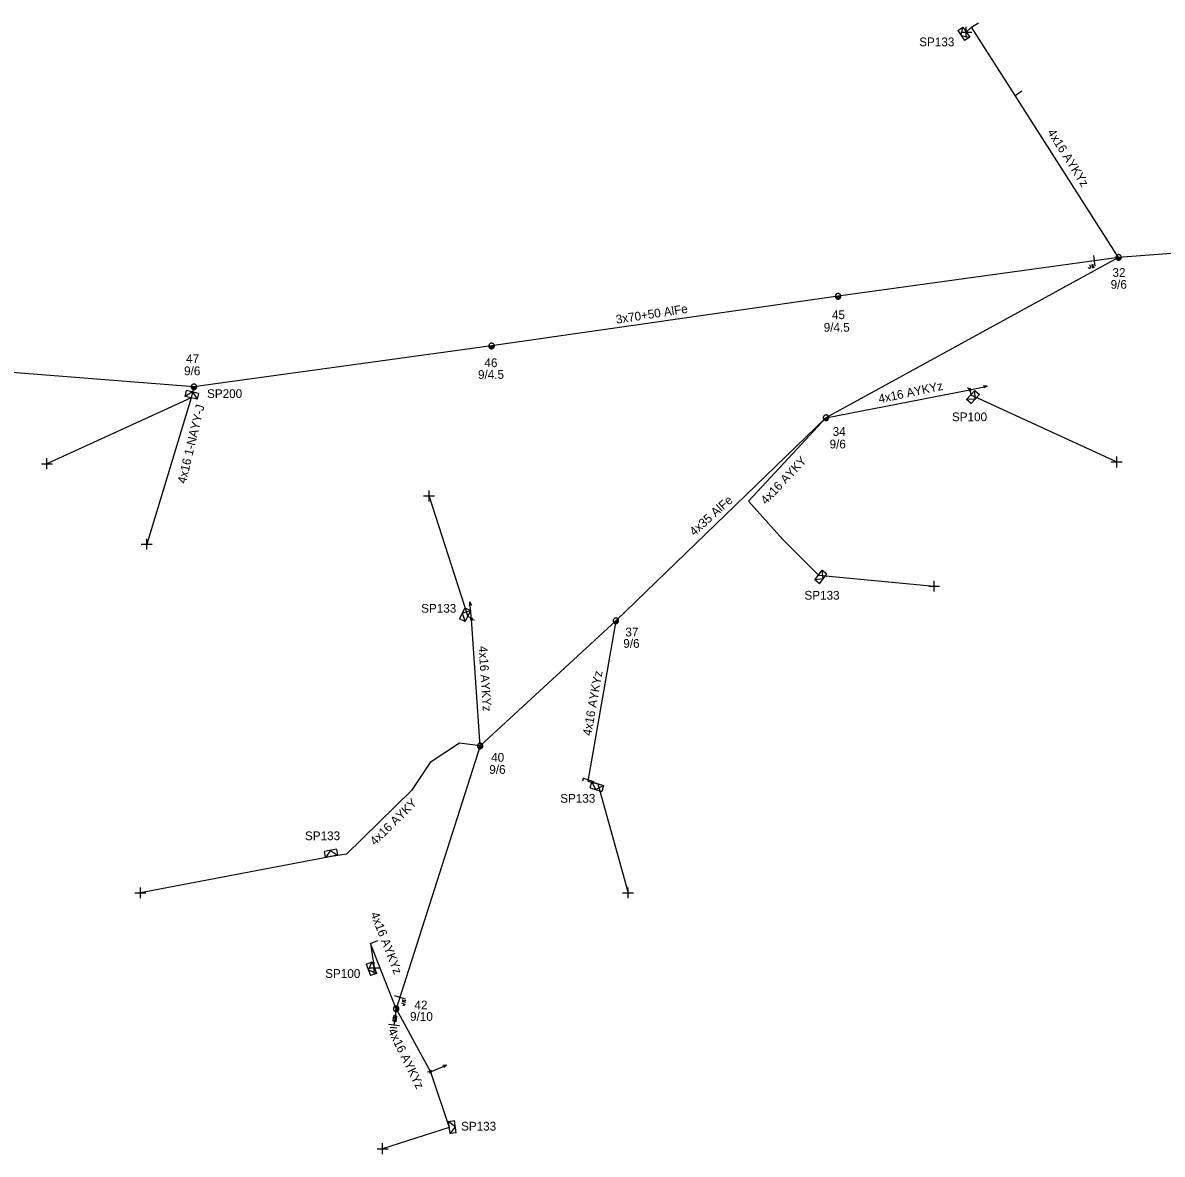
# Model space of a CAD drawing. Extents: x -748492 to -735633, y -1146251 to -1139940.
# Drawn here: x -742424.9 to -742294.7, y -1141364.9 to -1141235.6 of the extents above; entities that cross this region are included whole.
import ezdxf

# ---------------------------------------------------------------- set-up
doc = ezdxf.new("R2010")
doc.units = 0
for name, color, linetype in [('Vrstva 1', 7, 'Continuous'), ('Vrstva 12', 7, 'Continuous'), ('Vrstva 13', 7, 'Continuous'), ('Vrstva 14', 7, 'Continuous'), ('Vrstva 15', 7, 'Continuous'), ('Vrstva 16', 7, 'Continuous'), ('Vrstva 18', 7, 'Continuous'), ('Vrstva 2', 7, 'Continuous'), ('Vrstva 31', 7, 'Continuous'), ('Vrstva 33', 7, 'Continuous'), ('Vrstva 34', 7, 'Continuous'), ('Vrstva 52', 7, 'Continuous'), ('Vrstva 54', 7, 'Continuous'), ('Vrstva 55', 7, 'Continuous'), ('Vrstva 59', 7, 'Continuous'), ('Vrstva 9', 7, 'Continuous')]:
    doc.layers.add(name, color=color, linetype=linetype)

# ---------------------------------------------------------------- blocks, each defined once
blk = doc.blocks.new('NN440')
at = {"layer": 'Vrstva 2'}
for points in [[(0.63, 0), (0.63, 0.06), (0.62, 0.13), (0.6, 0.19), (0.58, 0.25), (0.55, 0.31), (0.51, 0.37), (0.47, 0.42), (0.42, 0.46), (0.37, 0.51), (0.32, 0.54), (0.26, 0.57), (0.2, 0.59), (0.13, 0.61), (0.07, 0.62), (0, 0.63), (-0.06, 0.62), (-0.13, 0.61), (-0.19, 0.59), (-0.26, 0.57), (-0.31, 0.54), (-0.37, 0.51), (-0.42, 0.46), (-0.47, 0.42), (-0.51, 0.37), (-0.54, 0.31), (-0.57, 0.25), (-0.6, 0.19), (-0.62, 0.13), (-0.63, 0.06), (-0.63, 0), (-0.63, -0.07), (-0.62, -0.14), (-0.6, -0.2), (-0.57, -0.26), (-0.54, -0.32), (-0.51, -0.37), (-0.47, -0.43), (-0.42, -0.47), (-0.37, -0.51), (-0.31, -0.55), (-0.26, -0.58), (-0.19, -0.6), (-0.13, -0.62), (-0.06, -0.63), (0, -0.63), (0.07, -0.63), (0.13, -0.62), (0.2, -0.6), (0.26, -0.58), (0.32, -0.55), (0.37, -0.51), (0.42, -0.47), (0.47, -0.43), (0.51, -0.37), (0.55, -0.32), (0.58, -0.26), (0.6, -0.2), (0.62, -0.14), (0.63, -0.07), (0.63, 0)], [(-0.63, 0), (0.63, 0)], [(-0.6, -0.18), (0.57, -0.18)], [(-0.51, -0.32), (0.5, -0.32)], [(-0.37, -0.47), (0.35, -0.47)]]:
    blk.add_lwpolyline(points, dxfattribs=at)
blk = doc.blocks.new('NN560')
at = {"layer": 'Vrstva 2'}
for points in [[(2, 0), (1.59, 0.14)], [(0, 0), (2, 0)], [(2, 0), (1.59, -0.13)]]:
    blk.add_lwpolyline(points, dxfattribs=at)
blk = doc.blocks.new('NN840')
at = {"layer": 'Vrstva 15'}
for points in [[(0, 0.62), (0, -0.63)], [(-0.75, -0.71), (-0.75, -0.66)], [(-0.73, -0.76), (-0.75, -0.71)], [(-0.66, -0.8), (-0.73, -0.76)], [(-0.63, -0.8), (-0.66, -0.8)], [(-0.56, -0.76), (-0.63, -0.8)], [(-0.54, -0.71), (-0.56, -0.76)], [(-0.54, -0.38), (-0.54, -0.71)], [(-0.33, -0.38), (-0.33, -0.8)], [(-0.33, -0.64), (-0.13, -0.38)], [(-0.26, -0.56), (-0.09, -0.8)]]:
    blk.add_lwpolyline(points, dxfattribs=at)
blk = doc.blocks.new('NN800')
at = {"layer": 'Vrstva 1'}
for points in [[(-0.44, 0.44), (0.44, -0.44)], [(-0.44, -0.44), (0.44, 0.44)]]:
    blk.add_lwpolyline(points, dxfattribs=at)
blk = doc.blocks.new('NN820')
at = {"layer": 'Vrstva 13'}
for points in [[(0, 0), (0, -1.05)], [(-0.16, -0.81), (0.16, -0.81)], [(-0.16, -1.47), (-0.16, -0.81)], [(0, -1.05), (-0.06, -0.93)], [(0, -1.05), (0.06, -0.93)], [(0.16, -0.81), (0.16, -1.47)], [(0.16, -1.47), (-0.16, -1.47)], [(0, -1.47), (0, -1.87)]]:
    blk.add_lwpolyline(points, dxfattribs=at)
blk = doc.blocks.new('NN630')
at = {"layer": 'Vrstva 9'}
for points in [[(0, -0.7), (-0.7, 0)], [(-0.7, -0.7), (-0.7, 0), (0.7, 0), (0.7, -0.7)], [(-0.7, -0.7), (0.7, -0.7)], [(0, -0.7), (0.7, 0)]]:
    blk.add_lwpolyline(points, dxfattribs=at)
blk = doc.blocks.new('NN810')
at = {"layer": 'Vrstva 14'}
for points in [[(0, -0.64), (0, -1.89)], [(0.63, -1.89), (-0.62, -1.89)], [(0.39, -2.2), (-0.4, -2.2)], [(0, -2.52), (-0.12, -2.52)], [(0.14, -2.52), (0, -2.52)]]:
    blk.add_lwpolyline(points, dxfattribs=at)
blk = doc.blocks.new('NN500')
at = {"layer": 'Vrstva 2'}
for points in [[(0, -0.24), (0.02, -0.23), (0.05, -0.23), (0.07, -0.22), (0.09, -0.22), (0.12, -0.2), (0.14, -0.19), (0.16, -0.18), (0.17, -0.16), (0.19, -0.14), (0.2, -0.12), (0.21, -0.1), (0.22, -0.07), (0.23, -0.05), (0.23, -0.02), (0.23, 0), (0.23, 0.02), (0.23, 0.05), (0.22, 0.07), (0.21, 0.1), (0.2, 0.12), (0.19, 0.14), (0.17, 0.16), (0.16, 0.17), (0.14, 0.19), (0.12, 0.2), (0.09, 0.21), (0.07, 0.22), (0.05, 0.23), (0.02, 0.23), (0, 0.23), (-0.03, 0.23), (-0.05, 0.23), (-0.07, 0.22), (-0.1, 0.21), (-0.12, 0.2), (-0.14, 0.19), (-0.16, 0.17), (-0.18, 0.16), (-0.19, 0.14), (-0.2, 0.12), (-0.22, 0.1), (-0.22, 0.07), (-0.23, 0.05), (-0.23, 0.02), (-0.24, 0), (-0.23, -0.02), (-0.23, -0.05), (-0.22, -0.07), (-0.22, -0.1), (-0.2, -0.12), (-0.19, -0.14), (-0.18, -0.16), (-0.16, -0.18), (-0.14, -0.19), (-0.12, -0.2), (-0.1, -0.22), (-0.07, -0.22), (-0.05, -0.23), (-0.03, -0.23), (0, -0.24)], [(0, -0.24), (0.02, -0.23), (0.05, -0.23), (0.07, -0.22), (0.09, -0.22), (0.12, -0.2), (0.14, -0.19), (0.16, -0.18), (0.17, -0.16), (0.19, -0.14), (0.2, -0.12), (0.21, -0.1), (0.22, -0.07), (0.23, -0.05), (0.23, -0.02), (0.23, 0), (0.23, 0.02), (0.23, 0.05), (0.22, 0.07), (0.21, 0.1), (0.2, 0.12), (0.19, 0.14), (0.17, 0.16), (0.16, 0.17), (0.14, 0.19), (0.12, 0.2), (0.09, 0.21), (0.07, 0.22), (0.05, 0.23), (0.02, 0.23), (0, 0.23), (-0.03, 0.23), (-0.05, 0.23), (-0.07, 0.22), (-0.1, 0.21), (-0.12, 0.2), (-0.14, 0.19), (-0.16, 0.17), (-0.18, 0.16), (-0.19, 0.14), (-0.2, 0.12), (-0.22, 0.1), (-0.22, 0.07), (-0.23, 0.05), (-0.23, 0.02), (-0.24, 0), (-0.23, -0.02), (-0.23, -0.05), (-0.22, -0.07), (-0.22, -0.1), (-0.2, -0.12), (-0.19, -0.14), (-0.18, -0.16), (-0.16, -0.18), (-0.14, -0.19), (-0.12, -0.2), (-0.1, -0.22), (-0.07, -0.22), (-0.05, -0.23), (-0.03, -0.23), (0, -0.24)], [(0, -0.21), (0.02, -0.2), (0.04, -0.2), (0.06, -0.2), (0.08, -0.19), (0.1, -0.18), (0.12, -0.17), (0.14, -0.15), (0.15, -0.14), (0.16, -0.12), (0.18, -0.1), (0.19, -0.08), (0.19, -0.06), (0.2, -0.04), (0.2, -0.02), (0.2, 0), (0.2, 0.02), (0.2, 0.04), (0.19, 0.06), (0.19, 0.08), (0.18, 0.1), (0.16, 0.12), (0.15, 0.14), (0.14, 0.15), (0.12, 0.17), (0.1, 0.18), (0.08, 0.19), (0.06, 0.19), (0.04, 0.2), (0.02, 0.2), (0, 0.2), (-0.02, 0.2), (-0.04, 0.2), (-0.06, 0.19), (-0.08, 0.19), (-0.1, 0.18), (-0.12, 0.17), (-0.14, 0.15), (-0.15, 0.14), (-0.17, 0.12), (-0.18, 0.1), (-0.19, 0.08), (-0.2, 0.06), (-0.2, 0.04), (-0.21, 0.02), (-0.21, 0), (-0.21, -0.02), (-0.2, -0.04), (-0.2, -0.06), (-0.19, -0.08), (-0.18, -0.1), (-0.17, -0.12), (-0.15, -0.14), (-0.14, -0.15), (-0.12, -0.17), (-0.1, -0.18), (-0.08, -0.19), (-0.06, -0.2), (-0.04, -0.2), (-0.02, -0.2), (0, -0.21)], [(0, -0.18), (0.02, -0.18), (0.04, -0.17), (0.05, -0.17), (0.07, -0.16), (0.09, -0.15), (0.1, -0.14), (0.12, -0.13), (0.13, -0.12), (0.14, -0.1), (0.15, -0.09), (0.16, -0.07), (0.17, -0.05), (0.17, -0.04), (0.17, -0.02), (0.17, 0), (0.17, 0.02), (0.17, 0.04), (0.17, 0.05), (0.16, 0.07), (0.15, 0.09), (0.14, 0.1), (0.13, 0.12), (0.12, 0.13), (0.1, 0.14), (0.09, 0.15), (0.07, 0.16), (0.05, 0.17), (0.04, 0.17), (0.02, 0.17), (0, 0.18), (-0.02, 0.17), (-0.04, 0.17), (-0.06, 0.17), (-0.07, 0.16), (-0.09, 0.15), (-0.1, 0.14), (-0.12, 0.13), (-0.13, 0.12), (-0.14, 0.1), (-0.15, 0.09), (-0.16, 0.07), (-0.17, 0.05), (-0.17, 0.04), (-0.18, 0.02), (-0.18, 0), (-0.18, -0.02), (-0.17, -0.04), (-0.17, -0.05), (-0.16, -0.07), (-0.15, -0.09), (-0.14, -0.1), (-0.13, -0.12), (-0.12, -0.13), (-0.1, -0.14), (-0.09, -0.15), (-0.07, -0.16), (-0.06, -0.17), (-0.04, -0.17), (-0.02, -0.18), (0, -0.18)], [(0, -0.15), (0.01, -0.15), (0.03, -0.14), (0.04, -0.14), (0.06, -0.13), (0.07, -0.13), (0.08, -0.12), (0.1, -0.11), (0.11, -0.1), (0.12, -0.09), (0.13, -0.07), (0.13, -0.06), (0.14, -0.05), (0.14, -0.03), (0.14, -0.02), (0.14, 0), (0.14, 0.01), (0.14, 0.03), (0.14, 0.04), (0.13, 0.06), (0.13, 0.07), (0.12, 0.09), (0.11, 0.1), (0.1, 0.11), (0.08, 0.12), (0.07, 0.13), (0.06, 0.13), (0.04, 0.14), (0.03, 0.14), (0.01, 0.14), (0, 0.15), (-0.02, 0.14), (-0.03, 0.14), (-0.05, 0.14), (-0.06, 0.13), (-0.07, 0.13), (-0.09, 0.12), (-0.1, 0.11), (-0.11, 0.1), (-0.12, 0.09), (-0.13, 0.07), (-0.13, 0.06), (-0.14, 0.04), (-0.14, 0.03), (-0.15, 0.01), (-0.15, 0), (-0.15, -0.02), (-0.14, -0.03), (-0.14, -0.05), (-0.13, -0.06), (-0.13, -0.07), (-0.12, -0.09), (-0.11, -0.1), (-0.1, -0.11), (-0.09, -0.12), (-0.07, -0.13), (-0.06, -0.13), (-0.05, -0.14), (-0.03, -0.14), (-0.02, -0.15), (0, -0.15)], [(0, -0.12), (0.01, -0.12), (0.02, -0.11), (0.03, -0.11), (0.05, -0.11), (0.06, -0.1), (0.07, -0.09), (0.08, -0.09), (0.09, -0.08), (0.09, -0.07), (0.1, -0.06), (0.11, -0.05), (0.11, -0.04), (0.11, -0.02), (0.11, -0.01), (0.12, 0), (0.11, 0.01), (0.11, 0.02), (0.11, 0.04), (0.11, 0.05), (0.1, 0.06), (0.09, 0.07), (0.09, 0.08), (0.08, 0.09), (0.07, 0.09), (0.06, 0.1), (0.05, 0.11), (0.03, 0.11), (0.02, 0.11), (0.01, 0.12), (0, 0.12), (-0.01, 0.12), (-0.03, 0.11), (-0.04, 0.11), (-0.05, 0.11), (-0.06, 0.1), (-0.07, 0.09), (-0.08, 0.09), (-0.09, 0.08), (-0.1, 0.07), (-0.1, 0.06), (-0.11, 0.05), (-0.11, 0.04), (-0.12, 0.02), (-0.12, 0.01), (-0.12, 0), (-0.12, -0.01), (-0.12, -0.02), (-0.11, -0.04), (-0.11, -0.05), (-0.1, -0.06), (-0.1, -0.07), (-0.09, -0.08), (-0.08, -0.09), (-0.07, -0.09), (-0.06, -0.1), (-0.05, -0.11), (-0.04, -0.11), (-0.03, -0.11), (-0.01, -0.12), (0, -0.12)], [(0, -0.09), (0.01, -0.09), (0.02, -0.09), (0.03, -0.08), (0.03, -0.08), (0.04, -0.08), (0.05, -0.07), (0.06, -0.07), (0.06, -0.06), (0.07, -0.05), (0.07, -0.04), (0.08, -0.04), (0.08, -0.03), (0.08, -0.02), (0.09, -0.01), (0.09, 0), (0.09, 0.01), (0.08, 0.02), (0.08, 0.03), (0.08, 0.03), (0.07, 0.04), (0.07, 0.05), (0.06, 0.06), (0.06, 0.06), (0.05, 0.07), (0.04, 0.07), (0.03, 0.08), (0.03, 0.08), (0.02, 0.08), (0.01, 0.09), (0, 0.09), (-0.01, 0.09), (-0.02, 0.08), (-0.03, 0.08), (-0.04, 0.08), (-0.04, 0.07), (-0.05, 0.07), (-0.06, 0.06), (-0.07, 0.06), (-0.07, 0.05), (-0.08, 0.04), (-0.08, 0.03), (-0.08, 0.03), (-0.09, 0.02), (-0.09, 0.01), (-0.09, 0), (-0.09, -0.01), (-0.09, -0.02), (-0.08, -0.03), (-0.08, -0.04), (-0.08, -0.04), (-0.07, -0.05), (-0.07, -0.06), (-0.06, -0.07), (-0.05, -0.07), (-0.04, -0.08), (-0.04, -0.08), (-0.03, -0.08), (-0.02, -0.09), (-0.01, -0.09), (0, -0.09)], [(0, -0.06), (0, -0.06), (0.01, -0.06), (0.02, -0.05), (0.02, -0.05), (0.03, -0.05), (0.03, -0.05), (0.04, -0.04), (0.04, -0.04), (0.05, -0.03), (0.05, -0.03), (0.05, -0.02), (0.05, -0.02), (0.05, -0.01), (0.06, -0.01), (0.06, 0), (0.06, 0.01), (0.05, 0.01), (0.05, 0.02), (0.05, 0.02), (0.05, 0.03), (0.05, 0.03), (0.04, 0.04), (0.04, 0.04), (0.03, 0.05), (0.03, 0.05), (0.02, 0.05), (0.02, 0.05), (0.01, 0.06), (0, 0.06), (0, 0.06), (-0.01, 0.06), (-0.01, 0.06), (-0.02, 0.05), (-0.02, 0.05), (-0.03, 0.05), (-0.03, 0.05), (-0.04, 0.04), (-0.04, 0.04), (-0.05, 0.03), (-0.05, 0.03), (-0.05, 0.02), (-0.06, 0.02), (-0.06, 0.01), (-0.06, 0.01), (-0.06, 0), (-0.06, -0.01), (-0.06, -0.01), (-0.06, -0.02), (-0.05, -0.02), (-0.05, -0.03), (-0.05, -0.03), (-0.04, -0.04), (-0.04, -0.04), (-0.03, -0.05), (-0.03, -0.05), (-0.02, -0.05), (-0.02, -0.05), (-0.01, -0.06), (-0.01, -0.06), (0, -0.06)], [(0, -0.03), (0, -0.03), (0, -0.03), (0.01, -0.03), (0.01, -0.03), (0.01, -0.02), (0.02, -0.02), (0.02, -0.02), (0.02, -0.02), (0.02, -0.02), (0.02, -0.01), (0.02, -0.01), (0.03, -0.01), (0.03, -0.01), (0.03, 0), (0.03, 0), (0.03, 0), (0.03, 0.01), (0.03, 0.01), (0.02, 0.01), (0.02, 0.01), (0.02, 0.02), (0.02, 0.02), (0.02, 0.02), (0.02, 0.02), (0.01, 0.02), (0.01, 0.02), (0.01, 0.03), (0, 0.03), (0, 0.03), (0, 0.03), (0, 0.03), (-0.01, 0.03), (-0.01, 0.03), (-0.01, 0.02), (-0.02, 0.02), (-0.02, 0.02), (-0.02, 0.02), (-0.02, 0.02), (-0.02, 0.02), (-0.03, 0.01), (-0.03, 0.01), (-0.03, 0.01), (-0.03, 0.01), (-0.03, 0), (-0.03, 0), (-0.03, 0), (-0.03, -0.01), (-0.03, -0.01), (-0.03, -0.01), (-0.03, -0.01), (-0.02, -0.02), (-0.02, -0.02), (-0.02, -0.02), (-0.02, -0.02), (-0.02, -0.02), (-0.01, -0.03), (-0.01, -0.03), (-0.01, -0.03), (0, -0.03), (0, -0.03)], [(0.23, 0), (0.7, 0)]]:
    blk.add_lwpolyline(points, dxfattribs=at)
blk = doc.blocks.new('NN510')
at = {"layer": 'Vrstva 2'}
blk.add_lwpolyline([(0, 0), (0, 0.94)], dxfattribs=at)
blk = doc.blocks.new('NN515')
at = {"layer": 'Vrstva 2'}
for points in [[(-0.59, 0.18), (0.59, 0.18)], [(-0.59, 0.18), (-0.59, -0.18)], [(0.59, 0.18), (0.59, -0.18)]]:
    blk.add_lwpolyline(points, dxfattribs=at)

msp = doc.modelspace()

# ---------------------------------------------------------------- linework, layer by layer
at = {"layer": 'Vrstva 1'}
for points in [[(-742271.98, -1141260.29), (-742299.67, -1141262.36)], [(-742299.67, -1141262.36), (-742331.74, -1141266.81), (-742371.35, -1141272.49), (-742405.38, -1141277.16), (-742443.61, -1141274.17), (-742469.33, -1141272.35)], [(-742299.67, -1141262.36), (-742333.12, -1141280.69), (-742357.14, -1141303.9), (-742372.66, -1141318.21), (-742382.26, -1141348.25)]]:
    msp.add_lwpolyline(points, dxfattribs=at)
at = {"layer": 'Vrstva 52'}
for points in [[(-742405.38, -1141277.16), (-742405.69, -1141278.43)], [(-742333.12, -1141280.69), (-742336.4, -1141284.25), (-742341.97, -1141290.23), (-742338.06, -1141294.63), (-742333.99, -1141298.68)], [(-742372.66, -1141318.21), (-742375, -1141317.9), (-742378.36, -1141320.1), (-742380.51, -1141323.29), (-742387.93, -1141330.59), (-742389.64, -1141330.83)]]:
    msp.add_lwpolyline(points, dxfattribs=at)
at = {"layer": 'Vrstva 54'}
for points in [[(-742299.67, -1141262.36), (-742311.49, -1141243.85), (-742316.47, -1141236.05), (-742317.08, -1141236.62)], [(-742333.12, -1141280.69), (-742316.67, -1141277.49), (-742316.57, -1141278.08)], [(-742372.66, -1141318.21), (-742373.63, -1141303.72), (-742374.07, -1141303.34)], [(-742357.14, -1141303.9), (-742360.33, -1141322.24), (-742359.21, -1141322.53)], [(-742382.26, -1141348.25), (-742385.21, -1141340.79), (-742384.77, -1141343.56)], [(-742382.26, -1141348.25), (-742378.34, -1141355.46), (-742376.19, -1141361.83)]]:
    msp.add_lwpolyline(points, dxfattribs=at)
at = {"layer": 'Vrstva 59'}
for points in [[(-742405.69, -1141278.43), (-742422.18, -1141285.95)], [(-742405.69, -1141278.43), (-742410.78, -1141295.14)], [(-742316.57, -1141278.08), (-742299.88, -1141285.75)], [(-742374.07, -1141303.34), (-742378.5, -1141289.63)], [(-742333.99, -1141298.68), (-742320.75, -1141299.94)], [(-742359.21, -1141322.53), (-742355.75, -1141335)], [(-742389.64, -1141330.83), (-742411.5, -1141335)], [(-742376.19, -1141361.83), (-742383.81, -1141364.25)]]:
    msp.add_lwpolyline(points, dxfattribs=at)

# ---------------------------------------------------------------- block references
at = {"layer": 'Vrstva 13'}
for name, p, rotation in [('NN510', (-742316.47, -1141236.05), -57.78833278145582), ('NN510', (-742311.49, -1141243.85), -54.83785003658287), ('NN560', (-742316.67, -1141277.49), 11.742835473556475), ('NN560', (-742373.63, -1141303.72), 95.48606610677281), ('NN515', (-742360.33, -1141322.24), -18.379751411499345), ('NN510', (-742385.21, -1141340.79), -68.55654688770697), ('NN560', (-742378.34, -1141355.46), 22.276905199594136)]:
    msp.add_blockref(name, p, dxfattribs=dict(at, rotation=rotation))
for name, p, xscale, yscale, rotation in [('NN440', (-742299.67, -1141262.36), 0.5, 0.5, 4.531148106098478), ('NN440', (-742331.74, -1141266.81), 0.5000000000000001, 0.5, 7.9792737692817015), ('NN440', (-742371.35, -1141272.49), 0.4999999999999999, 0.5, 7.802191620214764), ('NN440', (-742405.38, -1141277.16), 0.5, 0.49999999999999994, 8.65889173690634), ('NN500', (-742316.67, -1141277.49), 0.5, 0.5, 139.47050472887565), ('NN440', (-742333.12, -1141280.69), 0.5, 0.5000000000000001, 31.123013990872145), ('NN500', (-742373.63, -1141303.72), 0.49999999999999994, 0.5, -15.385359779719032), ('NN440', (-742357.14, -1141303.9), 0.49999999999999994, 0.5000000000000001, 41.78282504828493), ('NN440', (-742372.66, -1141318.21), 0.5000000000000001, 0.4999999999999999, 42.7780850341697), ('NN440', (-742382.26, -1141348.25), 0.49999999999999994, 0.5000000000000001, 72.03899874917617), ('NN500', (-742378.34, -1141355.46), 0.5, 0.5000000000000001, -174.30883233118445)]:
    msp.add_blockref(name, p, dxfattribs=dict(at, xscale=xscale, yscale=yscale, rotation=rotation))
at = {"layer": 'Vrstva 15', "rotation": -7.591008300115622}
msp.add_blockref('NN810', (-742382.26, -1141348.25), dxfattribs=at)
at = {"layer": 'Vrstva 16', "rotation": -7.591008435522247}
msp.add_blockref('NN820', (-742382.26, -1141348.25), dxfattribs=at)
at = {"layer": 'Vrstva 18'}
for p, rotation in [((-742302.47, -1141262.75), 7.899859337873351), ((-742381.84, -1141346.94), 72.27747707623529)]:
    msp.add_blockref('NN840', p, dxfattribs=dict(at, rotation=rotation))
at = {"layer": 'Vrstva 31'}
for p, rotation in [((-742317.08, -1141236.62), -56.43451079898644), ((-742405.69, -1141278.43), 166.86597763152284), ((-742316.57, -1141278.08), 46.93195687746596), ((-742333.99, -1141298.68), 53.02797020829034), ((-742374.07, -1141303.34), -115.86807004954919), ((-742359.21, -1141322.53), -17.31493629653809), ((-742389.64, -1141330.83), -168.32688055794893), ((-742384.77, -1141343.56), -69.47159949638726), ((-742376.19, -1141361.83), 98.32968053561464)]:
    msp.add_blockref('NN630', p, dxfattribs=dict(at, rotation=rotation))
at = {"layer": 'Vrstva 34'}
for p, rotation in [((-742317.08, -1141236.62), 44.99999995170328), ((-742422.18, -1141285.95), 45.00000009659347), ((-742299.88, -1141285.75), 45), ((-742378.5, -1141289.63), 45), ((-742410.78, -1141295.14), 45), ((-742320.75, -1141299.94), 44.99999995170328), ((-742411.5, -1141335), 45), ((-742355.75, -1141335), 45), ((-742384.77, -1141343.56), 45.000000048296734), ((-742383.81, -1141364.25), 45)]:
    msp.add_blockref('NN800', p, dxfattribs=dict(at, rotation=rotation))

# ---------------------------------------------------------------- texts
at = {"layer": 'Vrstva 12'}
for s, rotation, p in [('9/6', 359.997, (-742300.58, -1141265.95)), ('9/4.5', 0.031, (-742333.38, -1141270.86)), ('9/6', 359.963, (-742406.5, -1141275.83)), ('9/4.5', 359.995, (-742372.9, -1141276.25)), ('9/6', 359.965, (-742332.71, -1141284.2)), ('9/6', 359.979, (-742356.29, -1141306.99)), ('9/6', 0.028, (-742371.61, -1141321.4)), ('9/10', 359.986, (-742380.67, -1141349.63))]:
    msp.add_text(s, height=1, rotation=rotation, dxfattribs=at).set_placement(p)
at = {"layer": 'Vrstva 14'}
for s, rotation, p in [('32', 359.923, (-742300.37, -1141264.59)), ('45', 0.009, (-742332.44, -1141269.43)), ('47', 359.963, (-742406.27, -1141274.44)), ('46', 359.957, (-742372.17, -1141274.91)), ('34', 0.04, (-742332.36, -1141282.77)), ('37', 359.972, (-742356.05, -1141305.69)), ('40', 359.961, (-742371.4, -1141320.01)), ('42', 359.998, (-742380.17, -1141348.32))]:
    msp.add_text(s, height=1, rotation=rotation, dxfattribs=at).set_placement(p)
at = {"layer": 'Vrstva 2'}
for s, rotation, p in [('3x70+50 AlFe', 8.797, (-742357.06, -1141269.96)), ('4x35 AlFe', 41.783, (-742348.18, -1141294.26))]:
    msp.add_text(s, height=1, rotation=rotation, dxfattribs=at).set_placement(p)
at = {"layer": 'Vrstva 33'}
for s, rotation, p in [('SP133', 359.976, (-742322.46, -1141238.23)), ('SP133', 0.042, (-742335.58, -1141301.49)), ('SP133', 359.98, (-742379.4, -1141302.98)), ('SP133', 359.993, (-742363.5, -1141324.7)), ('SP133', 0.001, (-742392.68, -1141328.98)), ('SP100', 359.96, (-742390.37, -1141344.72)), ('SP133', 0.006, (-742374.84, -1141362.17))]:
    msp.add_text(s, height=1, rotation=rotation, dxfattribs=at).set_placement(p)
for s, p in [('SP200', (-742403.88, -1141278.44)), ('SP100', (-742318.72, -1141281.09))]:
    msp.add_text(s, height=1, dxfattribs=at).set_placement(p)
at = {"layer": 'Vrstva 54'}
for s, rotation, p in [('4x16 1-NAYY-J', 76.451, (-742406.31, -1141288.28)), ('4x16 AYKY', 46.776, (-742339.97, -1141290.68)), ('4x16 AYKY', 44.61, (-742384.67, -1141329.65))]:
    msp.add_text(s, height=1, rotation=rotation, dxfattribs=at).set_placement(p)
at = {"layer": 'Vrstva 55'}
for rotation, p in [(302.357, (-742307.86, -1141248.07)), (11.911, (-742327.01, -1141279.04)), (273.838, (-742372.84, -1141306.81)), (79.963, (-742359.96, -1141317.1)), (291.377, (-742385.21, -1141337.41)), (296.264, (-742383.23, -1141350.79))]:
    msp.add_text('4x16 AYKYz', height=1, rotation=rotation, dxfattribs=at).set_placement(p)

doc.saveas('drawing.dxf')
